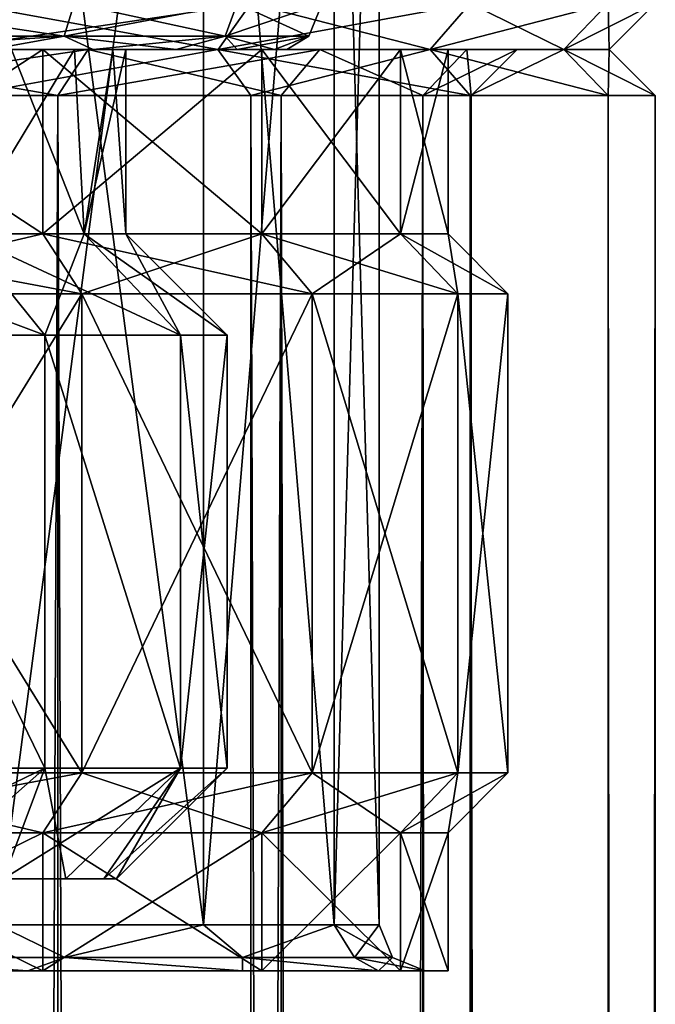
# Model space of a CAD drawing. Header units: millimetres. Extents: x -682 to 137, y -14 to 967.
# Tile 265 of 656: x 8 to 15, y 845 to 855. Entities that reach past the tile are written whole.
import ezdxf

# ---------------------------------------------------------------- set-up
doc = ezdxf.new("R2010")
doc.units = ezdxf.units.MM
doc.header["$LTSCALE"] = 65.185185
for name, color, linetype in [('3682', 7, 'CONTINUOUS'), ('3683', 7, 'CONTINUOUS'), ('3685', 7, 'CONTINUOUS'), ('3688', 7, 'CONTINUOUS'), ('3689', 7, 'CONTINUOUS'), ('3690', 7, 'CONTINUOUS'), ('3691', 7, 'CONTINUOUS'), ('3692', 7, 'CONTINUOUS'), ('3693', 7, 'CONTINUOUS'), ('3694', 7, 'CONTINUOUS'), ('3695', 7, 'CONTINUOUS'), ('3696', 7, 'CONTINUOUS'), ('3697', 7, 'CONTINUOUS'), ('3698', 7, 'CONTINUOUS'), ('3699', 7, 'CONTINUOUS'), ('3700', 7, 'CONTINUOUS'), ('3703', 7, 'CONTINUOUS'), ('3704', 7, 'CONTINUOUS'), ('3705', 7, 'CONTINUOUS'), ('3707', 7, 'CONTINUOUS'), ('3708', 7, 'CONTINUOUS'), ('3717', 7, 'CONTINUOUS'), ('3718', 7, 'CONTINUOUS'), ('3720', 7, 'CONTINUOUS'), ('3732', 7, 'CONTINUOUS'), ('4091', 7, 'CONTINUOUS'), ('4092', 7, 'CONTINUOUS'), ('4093', 7, 'CONTINUOUS'), ('4094', 7, 'CONTINUOUS'), ('4095', 7, 'CONTINUOUS'), ('4096', 7, 'CONTINUOUS'), ('4097', 7, 'CONTINUOUS'), ('4098', 7, 'CONTINUOUS'), ('4099', 7, 'CONTINUOUS')]:
    doc.layers.add(name, color=color, linetype=linetype)

msp = doc.modelspace()

# ---------------------------------------------------------------- linework, layer by layer
at = {"layer": '3682', "color": 7, "linetype": 'CONTINUOUS', "true_color": 0x96918c}
for points in [[(8.349, 855, -9.636), (5.297, 855, -11.598), (10.253, 855, -10.253), (8.349, 855, -9.636)], [(10.253, 855, -10.253), (5.297, 855, -11.598), (7.25, 855, -12.557), (10.253, 855, -10.253)], [(5.297, 855, 11.598), (8.349, 855, 9.636), (10.253, 855, 10.253), (5.297, 855, 11.598)], [(7.25, 855, 12.557), (5.297, 855, 11.598), (10.253, 855, 10.253), (7.25, 855, 12.557)], [(10.726, 855, -6.893), (8.349, 855, -9.636), (12.557, 855, -7.25), (10.726, 855, -6.893)], [(12.557, 855, -7.25), (8.349, 855, -9.636), (10.253, 855, -10.253), (12.557, 855, -7.25)], [(8.349, 855, 9.636), (10.726, 855, 6.893), (12.557, 855, 7.25), (8.349, 855, 9.636)], [(10.253, 855, 10.253), (8.349, 855, 9.636), (12.557, 855, 7.25), (10.253, 855, 10.253)], [(12.234, 855, -3.592), (10.726, 855, -6.893), (14.006, 855, -3.753), (12.234, 855, -3.592)], [(14.006, 855, -3.753), (10.726, 855, -6.893), (12.557, 855, -7.25), (14.006, 855, -3.753)], [(10.726, 855, 6.893), (12.234, 855, 3.592), (14.006, 855, 3.753), (10.726, 855, 6.893)], [(12.557, 855, 7.25), (10.726, 855, 6.893), (14.006, 855, 3.753), (12.557, 855, 7.25)], [(12.75, 855), (12.234, 855, -3.592), (14.5, 855), (12.75, 855)], [(14.5, 855), (12.234, 855, -3.592), (14.006, 855, -3.753), (14.5, 855)], [(12.234, 855, 3.592), (12.75, 855), (14.006, 855, 3.753), (12.234, 855, 3.592)], [(14.006, 855, 3.753), (12.75, 855), (14.5, 855), (14.006, 855, 3.753)]]:
    msp.add_3dface(points, dxfattribs=at)
at = {"layer": '3683', "color": 7, "linetype": 'CONTINUOUS', "true_color": 0x96918c}
for points in [[(5.567, 847.15, 12.189), (8.775, 847.15, 10.127), (5.567, 852.35, 12.189), (5.567, 847.15, 12.189)], [(8.775, 847.15, 10.127), (8.775, 852.35, 10.127), (5.567, 852.35, 12.189), (8.775, 847.15, 10.127)], [(8.775, 847.15, 10.127), (11.273, 847.15, 7.245), (8.775, 852.35, 10.127), (8.775, 847.15, 10.127)], [(11.273, 847.15, 7.245), (11.273, 852.35, 7.245), (8.775, 852.35, 10.127), (11.273, 847.15, 7.245)], [(11.273, 847.15, 7.245), (12.857, 847.15, 3.775), (11.273, 852.35, 7.245), (11.273, 847.15, 7.245)], [(12.857, 847.15, 3.775), (12.857, 852.35, 3.775), (11.273, 852.35, 7.245), (12.857, 847.15, 3.775)], [(12.857, 847.15, 3.775), (13.4, 847.15), (12.857, 852.35, 3.775), (12.857, 847.15, 3.775)], [(13.4, 847.15), (13.4, 852.35), (12.857, 852.35, 3.775), (13.4, 847.15)]]:
    msp.add_3dface(points, dxfattribs=at)
at = {"layer": '3685', "color": 7, "linetype": 'CONTINUOUS', "true_color": 0x96918c}
for points in [[(8.775, 847.15, -10.127), (5.567, 847.15, -12.189), (8.775, 852.35, -10.127), (8.775, 847.15, -10.127)], [(5.567, 847.15, -12.189), (5.567, 852.35, -12.189), (8.775, 852.35, -10.127), (5.567, 847.15, -12.189)], [(11.273, 847.15, -7.245), (8.775, 847.15, -10.127), (11.273, 852.35, -7.245), (11.273, 847.15, -7.245)], [(8.775, 847.15, -10.127), (8.775, 852.35, -10.127), (11.273, 852.35, -7.245), (8.775, 847.15, -10.127)], [(12.857, 847.15, -3.775), (11.273, 847.15, -7.245), (12.857, 852.35, -3.775), (12.857, 847.15, -3.775)], [(11.273, 847.15, -7.245), (11.273, 852.35, -7.245), (12.857, 852.35, -3.775), (11.273, 847.15, -7.245)], [(13.4, 852.35), (13.4, 847.15), (12.857, 847.15, -3.775), (13.4, 852.35)], [(13.4, 852.35), (12.857, 847.15, -3.775), (12.857, 852.35, -3.775), (13.4, 852.35)]]:
    msp.add_3dface(points, dxfattribs=at)
at = {"layer": '3688', "color": 7, "linetype": 'CONTINUOUS', "true_color": 0x96918c}
for points in [[(7.5, 855.5, 12.99), (7.25, 855, 12.557), (10.253, 855, 10.253), (7.5, 855.5, 12.99)], [(10.607, 855.5, 10.607), (7.5, 855.5, 12.99), (10.253, 855, 10.253), (10.607, 855.5, 10.607)], [(10.607, 855.5, 10.607), (10.253, 855, 10.253), (12.557, 855, 7.25), (10.607, 855.5, 10.607)], [(12.99, 855.5, 7.5), (10.607, 855.5, 10.607), (12.557, 855, 7.25), (12.99, 855.5, 7.5)], [(12.99, 855.5, 7.5), (12.557, 855, 7.25), (14.006, 855, 3.753), (12.99, 855.5, 7.5)], [(14.489, 855.5, 3.882), (12.99, 855.5, 7.5), (14.006, 855, 3.753), (14.489, 855.5, 3.882)], [(14.489, 855.5, 3.882), (14.006, 855, 3.753), (14.5, 855), (14.489, 855.5, 3.882)], [(15, 855.5), (14.489, 855.5, 3.882), (14.5, 855), (15, 855.5)]]:
    msp.add_3dface(points, dxfattribs=at)
at = {"layer": '3689', "color": 7, "linetype": 'CONTINUOUS', "true_color": 0x96918c}
for points in [[(10.253, 855, -10.253), (7.25, 855, -12.557), (10.607, 855.5, -10.607), (10.253, 855, -10.253)], [(7.25, 855, -12.557), (7.5, 855.5, -12.99), (10.607, 855.5, -10.607), (7.25, 855, -12.557)], [(12.557, 855, -7.25), (10.253, 855, -10.253), (12.99, 855.5, -7.5), (12.557, 855, -7.25)], [(10.253, 855, -10.253), (10.607, 855.5, -10.607), (12.99, 855.5, -7.5), (10.253, 855, -10.253)], [(14.006, 855, -3.753), (12.557, 855, -7.25), (14.489, 855.5, -3.882), (14.006, 855, -3.753)], [(12.557, 855, -7.25), (12.99, 855.5, -7.5), (14.489, 855.5, -3.882), (12.557, 855, -7.25)], [(15, 855.5), (14.5, 855), (14.006, 855, -3.753), (15, 855.5)], [(15, 855.5), (14.006, 855, -3.753), (14.489, 855.5, -3.882), (15, 855.5)]]:
    msp.add_3dface(points, dxfattribs=at)
at = {"layer": '3690', "color": 7, "linetype": 'CONTINUOUS', "true_color": 0x96918c}
for points in [[(8.349, 855, 9.636), (5.297, 855, 11.598), (8.349, 853, 9.636), (8.349, 855, 9.636)], [(8.349, 853, 9.636), (5.297, 855, 11.598), (5.297, 853, 11.598), (8.349, 853, 9.636)], [(10.726, 855, 6.893), (8.349, 855, 9.636), (10.726, 853, 6.893), (10.726, 855, 6.893)], [(10.726, 853, 6.893), (8.349, 855, 9.636), (8.349, 853, 9.636), (10.726, 853, 6.893)], [(12.234, 855, 3.592), (10.726, 855, 6.893), (12.234, 853, 3.592), (12.234, 855, 3.592)], [(12.234, 853, 3.592), (10.726, 855, 6.893), (10.726, 853, 6.893), (12.234, 853, 3.592)], [(12.75, 855), (12.234, 855, 3.592), (12.75, 853), (12.75, 855)], [(12.75, 853), (12.234, 855, 3.592), (12.234, 853, 3.592), (12.75, 853)]]:
    msp.add_3dface(points, dxfattribs=at)
at = {"layer": '3691', "color": 7, "linetype": 'CONTINUOUS', "true_color": 0x96918c}
for points in [[(8.349, 853, 9.636), (5.297, 853, 11.598), (8.775, 852.35, 10.127), (8.349, 853, 9.636)], [(8.775, 852.35, 10.127), (5.297, 853, 11.598), (5.567, 852.35, 12.189), (8.775, 852.35, 10.127)], [(10.726, 853, 6.893), (8.349, 853, 9.636), (11.273, 852.35, 7.245), (10.726, 853, 6.893)], [(11.273, 852.35, 7.245), (8.349, 853, 9.636), (8.775, 852.35, 10.127), (11.273, 852.35, 7.245)], [(12.234, 853, 3.592), (10.726, 853, 6.893), (12.857, 852.35, 3.775), (12.234, 853, 3.592)], [(12.857, 852.35, 3.775), (10.726, 853, 6.893), (11.273, 852.35, 7.245), (12.857, 852.35, 3.775)], [(12.75, 853), (12.234, 853, 3.592), (13.4, 852.35), (12.75, 853)], [(13.4, 852.35), (12.234, 853, 3.592), (12.857, 852.35, 3.775), (13.4, 852.35)]]:
    msp.add_3dface(points, dxfattribs=at)
at = {"layer": '3692', "color": 7, "linetype": 'CONTINUOUS', "true_color": 0x96918c}
for points in [[(5.297, 855, -11.598), (8.349, 855, -9.636), (5.297, 853, -11.598), (5.297, 855, -11.598)], [(5.297, 853, -11.598), (8.349, 855, -9.636), (8.349, 853, -9.636), (5.297, 853, -11.598)], [(8.349, 855, -9.636), (10.726, 855, -6.893), (8.349, 853, -9.636), (8.349, 855, -9.636)], [(8.349, 853, -9.636), (10.726, 855, -6.893), (10.726, 853, -6.893), (8.349, 853, -9.636)], [(10.726, 855, -6.893), (12.234, 855, -3.592), (10.726, 853, -6.893), (10.726, 855, -6.893)], [(10.726, 853, -6.893), (12.234, 855, -3.592), (12.234, 853, -3.592), (10.726, 853, -6.893)], [(12.234, 855, -3.592), (12.75, 855), (12.234, 853, -3.592), (12.234, 855, -3.592)], [(12.75, 855), (12.75, 853), (12.234, 853, -3.592), (12.75, 855)]]:
    msp.add_3dface(points, dxfattribs=at)
at = {"layer": '3693', "color": 7, "linetype": 'CONTINUOUS', "true_color": 0x96918c}
for points in [[(5.297, 853, -11.598), (8.349, 853, -9.636), (5.567, 852.35, -12.189), (5.297, 853, -11.598)], [(5.567, 852.35, -12.189), (8.349, 853, -9.636), (8.775, 852.35, -10.127), (5.567, 852.35, -12.189)], [(8.349, 853, -9.636), (10.726, 853, -6.893), (8.775, 852.35, -10.127), (8.349, 853, -9.636)], [(8.775, 852.35, -10.127), (10.726, 853, -6.893), (11.273, 852.35, -7.245), (8.775, 852.35, -10.127)], [(10.726, 853, -6.893), (12.234, 853, -3.592), (11.273, 852.35, -7.245), (10.726, 853, -6.893)], [(11.273, 852.35, -7.245), (12.234, 853, -3.592), (12.857, 852.35, -3.775), (11.273, 852.35, -7.245)], [(12.234, 853, -3.592), (12.75, 853), (12.857, 852.35, -3.775), (12.234, 853, -3.592)], [(12.75, 853), (13.4, 852.35), (12.857, 852.35, -3.775), (12.75, 853)]]:
    msp.add_3dface(points, dxfattribs=at)
at = {"layer": '3694', "color": 7, "linetype": 'CONTINUOUS', "true_color": 0x96918c}
for points in [[(8.349, 846.5, 9.636), (5.567, 847.15, 12.189), (5.297, 846.5, 11.598), (8.349, 846.5, 9.636)], [(8.775, 847.15, 10.127), (5.567, 847.15, 12.189), (8.349, 846.5, 9.636), (8.775, 847.15, 10.127)], [(10.726, 846.5, 6.893), (8.775, 847.15, 10.127), (8.349, 846.5, 9.636), (10.726, 846.5, 6.893)], [(11.273, 847.15, 7.245), (8.775, 847.15, 10.127), (10.726, 846.5, 6.893), (11.273, 847.15, 7.245)], [(12.234, 846.5, 3.592), (11.273, 847.15, 7.245), (10.726, 846.5, 6.893), (12.234, 846.5, 3.592)], [(12.857, 847.15, 3.775), (11.273, 847.15, 7.245), (12.234, 846.5, 3.592), (12.857, 847.15, 3.775)], [(12.75, 846.5), (12.857, 847.15, 3.775), (12.234, 846.5, 3.592), (12.75, 846.5)], [(13.4, 847.15), (12.857, 847.15, 3.775), (12.75, 846.5), (13.4, 847.15)]]:
    msp.add_3dface(points, dxfattribs=at)
at = {"layer": '3695', "color": 7, "linetype": 'CONTINUOUS', "true_color": 0x96918c}
for points in [[(8.349, 846.5, 9.636), (5.297, 846.5, 11.598), (8.349, 845, 9.636), (8.349, 846.5, 9.636)], [(8.349, 845, 9.636), (5.297, 846.5, 11.598), (5.297, 845, 11.598), (8.349, 845, 9.636)], [(10.726, 846.5, 6.893), (8.349, 846.5, 9.636), (10.726, 845, 6.893), (10.726, 846.5, 6.893)], [(10.726, 845, 6.893), (8.349, 846.5, 9.636), (8.349, 845, 9.636), (10.726, 845, 6.893)], [(12.234, 846.5, 3.592), (10.726, 846.5, 6.893), (12.234, 845, 3.592), (12.234, 846.5, 3.592)], [(12.234, 845, 3.592), (10.726, 846.5, 6.893), (10.726, 845, 6.893), (12.234, 845, 3.592)], [(12.75, 846.5), (12.234, 846.5, 3.592), (12.75, 845), (12.75, 846.5)], [(12.75, 845), (12.234, 846.5, 3.592), (12.234, 845, 3.592), (12.75, 845)]]:
    msp.add_3dface(points, dxfattribs=at)
at = {"layer": '3696', "color": 7, "linetype": 'CONTINUOUS', "true_color": 0x96918c}
for points in [[(8.349, 845, 9.636), (5.297, 845, 11.598), (5.193, 845, 11.37), (8.349, 845, 9.636)], [(8.186, 845, 9.446), (8.349, 845, 9.636), (5.193, 845, 11.37), (8.186, 845, 9.446)], [(5.297, 845, -11.598), (8.349, 845, -9.636), (5.193, 845, -11.37), (5.297, 845, -11.598)], [(5.193, 845, -11.37), (8.349, 845, -9.636), (8.186, 845, -9.446), (5.193, 845, -11.37)], [(10.726, 845, 6.893), (8.349, 845, 9.636), (8.186, 845, 9.446), (10.726, 845, 6.893)], [(10.516, 845, 6.757), (10.726, 845, 6.893), (8.186, 845, 9.446), (10.516, 845, 6.757)], [(8.349, 845, -9.636), (10.726, 845, -6.893), (8.186, 845, -9.446), (8.349, 845, -9.636)], [(8.186, 845, -9.446), (10.726, 845, -6.893), (10.516, 845, -6.757), (8.186, 845, -9.446)], [(12.234, 845, 3.592), (10.726, 845, 6.893), (10.516, 845, 6.757), (12.234, 845, 3.592)], [(11.994, 845, 3.52), (12.234, 845, 3.592), (10.516, 845, 6.757), (11.994, 845, 3.52)], [(10.726, 845, -6.893), (12.234, 845, -3.592), (10.516, 845, -6.757), (10.726, 845, -6.893)], [(10.516, 845, -6.757), (12.234, 845, -3.592), (11.994, 845, -3.52), (10.516, 845, -6.757)], [(12.234, 845, -3.592), (12.75, 845), (11.994, 845, -3.52), (12.234, 845, -3.592)], [(11.994, 845, -3.52), (12.75, 845), (12.5, 845), (11.994, 845, -3.52)], [(12.5, 845), (12.234, 845, 3.592), (11.994, 845, 3.52), (12.5, 845)], [(12.75, 845), (12.234, 845, 3.592), (12.5, 845), (12.75, 845)]]:
    msp.add_3dface(points, dxfattribs=at)
at = {"layer": '3697', "color": 7, "linetype": 'CONTINUOUS', "true_color": 0x96918c}
for points in [[(8.349, 846.5, -9.636), (5.297, 846.5, -11.598), (8.775, 847.15, -10.127), (8.349, 846.5, -9.636)], [(8.775, 847.15, -10.127), (5.297, 846.5, -11.598), (5.567, 847.15, -12.189), (8.775, 847.15, -10.127)], [(10.726, 846.5, -6.893), (8.349, 846.5, -9.636), (11.273, 847.15, -7.245), (10.726, 846.5, -6.893)], [(11.273, 847.15, -7.245), (8.349, 846.5, -9.636), (8.775, 847.15, -10.127), (11.273, 847.15, -7.245)], [(12.234, 846.5, -3.592), (10.726, 846.5, -6.893), (12.857, 847.15, -3.775), (12.234, 846.5, -3.592)], [(12.857, 847.15, -3.775), (10.726, 846.5, -6.893), (11.273, 847.15, -7.245), (12.857, 847.15, -3.775)], [(13.4, 847.15), (12.75, 846.5), (12.234, 846.5, -3.592), (13.4, 847.15)], [(13.4, 847.15), (12.234, 846.5, -3.592), (12.857, 847.15, -3.775), (13.4, 847.15)]]:
    msp.add_3dface(points, dxfattribs=at)
at = {"layer": '3698', "color": 7, "linetype": 'CONTINUOUS', "true_color": 0x96918c}
for points in [[(8.349, 845, -9.636), (5.297, 845, -11.598), (8.349, 846.5, -9.636), (8.349, 845, -9.636)], [(5.297, 845, -11.598), (5.297, 846.5, -11.598), (8.349, 846.5, -9.636), (5.297, 845, -11.598)], [(10.726, 845, -6.893), (8.349, 845, -9.636), (10.726, 846.5, -6.893), (10.726, 845, -6.893)], [(8.349, 845, -9.636), (8.349, 846.5, -9.636), (10.726, 846.5, -6.893), (8.349, 845, -9.636)], [(12.234, 845, -3.592), (10.726, 845, -6.893), (12.234, 846.5, -3.592), (12.234, 845, -3.592)], [(10.726, 845, -6.893), (10.726, 846.5, -6.893), (12.234, 846.5, -3.592), (10.726, 845, -6.893)], [(12.75, 846.5), (12.75, 845), (12.234, 845, -3.592), (12.75, 846.5)], [(12.75, 846.5), (12.234, 845, -3.592), (12.234, 846.5, -3.592), (12.75, 846.5)]]:
    msp.add_3dface(points, dxfattribs=at)
at = {"layer": '3699', "color": 7, "linetype": 'CONTINUOUS', "true_color": 0x96918c}
for points in [[(7.858, 862.5, 9.069), (10.095, 862.5, 6.488), (7.858, 845.5, 9.069), (7.858, 862.5, 9.069)], [(7.858, 845.5, 9.069), (10.095, 862.5, 6.488), (10.095, 845.5, 6.488), (7.858, 845.5, 9.069)], [(10.095, 862.5, 6.488), (11.514, 862.5, 3.381), (10.095, 845.5, 6.488), (10.095, 862.5, 6.488)], [(10.095, 845.5, 6.488), (11.514, 862.5, 3.381), (11.514, 845.5, 3.381), (10.095, 845.5, 6.488)], [(12, 862.5), (12, 845.5), (11.514, 845.5, 3.381), (12, 862.5)], [(11.514, 862.5, 3.381), (12, 862.5), (11.514, 845.5, 3.381), (11.514, 862.5, 3.381)]]:
    msp.add_3dface(points, dxfattribs=at)
at = {"layer": '3700', "color": 7, "linetype": 'CONTINUOUS', "true_color": 0x96918c}
for points in [[(10.095, 862.5, -6.488), (7.858, 862.5, -9.069), (10.095, 845.5, -6.488), (10.095, 862.5, -6.488)], [(10.095, 845.5, -6.488), (7.858, 862.5, -9.069), (7.858, 845.5, -9.069), (10.095, 845.5, -6.488)], [(11.514, 862.5, -3.381), (10.095, 862.5, -6.488), (11.514, 845.5, -3.381), (11.514, 862.5, -3.381)], [(11.514, 845.5, -3.381), (10.095, 862.5, -6.488), (10.095, 845.5, -6.488), (11.514, 845.5, -3.381)], [(12, 845.5), (12, 862.5), (11.514, 862.5, -3.381), (12, 845.5)], [(12, 845.5), (11.514, 862.5, -3.381), (11.514, 845.5, -3.381), (12, 845.5)]]:
    msp.add_3dface(points, dxfattribs=at)
at = {"layer": '3703', "color": 7, "linetype": 'CONTINUOUS', "true_color": 0x96918c}
for points in [[(6.073, 845.146, 10.519), (7.858, 845.5, 9.069), (8.589, 845.146, 8.589), (6.073, 845.146, 10.519)], [(7.858, 845.5, 9.069), (10.095, 845.5, 6.488), (8.589, 845.146, 8.589), (7.858, 845.5, 9.069)], [(8.589, 845.146, 8.589), (10.095, 845.5, 6.488), (10.519, 845.146, 6.073), (8.589, 845.146, 8.589)], [(10.095, 845.5, 6.488), (11.514, 845.5, 3.381), (10.519, 845.146, 6.073), (10.095, 845.5, 6.488)], [(10.519, 845.146, 6.073), (11.514, 845.5, 3.381), (11.733, 845.146, 3.144), (10.519, 845.146, 6.073)], [(11.514, 845.5, 3.381), (12, 845.5), (11.733, 845.146, 3.144), (11.514, 845.5, 3.381)], [(12, 845.5), (12.146, 845.146), (11.733, 845.146, 3.144), (12, 845.5)], [(8.186, 845, 9.446), (5.193, 845, 11.37), (6.073, 845.146, 10.519), (8.186, 845, 9.446)], [(8.186, 845, 9.446), (6.073, 845.146, 10.519), (8.589, 845.146, 8.589), (8.186, 845, 9.446)], [(10.516, 845, 6.757), (8.186, 845, 9.446), (8.589, 845.146, 8.589), (10.516, 845, 6.757)], [(10.516, 845, 6.757), (8.589, 845.146, 8.589), (10.519, 845.146, 6.073), (10.516, 845, 6.757)], [(11.994, 845, 3.52), (10.516, 845, 6.757), (10.519, 845.146, 6.073), (11.994, 845, 3.52)], [(11.994, 845, 3.52), (10.519, 845.146, 6.073), (11.733, 845.146, 3.144), (11.994, 845, 3.52)], [(12.146, 845.146), (11.994, 845, 3.52), (11.733, 845.146, 3.144), (12.146, 845.146)], [(12.5, 845), (11.994, 845, 3.52), (12.146, 845.146), (12.5, 845)]]:
    msp.add_3dface(points, dxfattribs=at)
at = {"layer": '3704', "color": 7, "linetype": 'CONTINUOUS', "true_color": 0x96918c}
for points in [[(8.589, 845.146, -8.589), (7.858, 845.5, -9.069), (6.073, 845.146, -10.519), (8.589, 845.146, -8.589)], [(10.095, 845.5, -6.488), (7.858, 845.5, -9.069), (8.589, 845.146, -8.589), (10.095, 845.5, -6.488)], [(10.519, 845.146, -6.073), (10.095, 845.5, -6.488), (8.589, 845.146, -8.589), (10.519, 845.146, -6.073)], [(11.514, 845.5, -3.381), (10.095, 845.5, -6.488), (10.519, 845.146, -6.073), (11.514, 845.5, -3.381)], [(11.733, 845.146, -3.144), (11.514, 845.5, -3.381), (10.519, 845.146, -6.073), (11.733, 845.146, -3.144)], [(12, 845.5), (11.514, 845.5, -3.381), (12.146, 845.146), (12, 845.5)], [(12.146, 845.146), (11.514, 845.5, -3.381), (11.733, 845.146, -3.144), (12.146, 845.146)], [(5.193, 845, -11.37), (8.186, 845, -9.446), (6.073, 845.146, -10.519), (5.193, 845, -11.37)], [(8.186, 845, -9.446), (8.589, 845.146, -8.589), (6.073, 845.146, -10.519), (8.186, 845, -9.446)], [(8.186, 845, -9.446), (10.516, 845, -6.757), (8.589, 845.146, -8.589), (8.186, 845, -9.446)], [(10.516, 845, -6.757), (10.519, 845.146, -6.073), (8.589, 845.146, -8.589), (10.516, 845, -6.757)], [(10.516, 845, -6.757), (11.994, 845, -3.52), (10.519, 845.146, -6.073), (10.516, 845, -6.757)], [(11.994, 845, -3.52), (11.733, 845.146, -3.144), (10.519, 845.146, -6.073), (11.994, 845, -3.52)], [(11.994, 845, -3.52), (12.5, 845), (11.733, 845.146, -3.144), (11.994, 845, -3.52)], [(12.5, 845), (12.146, 845.146), (11.733, 845.146, -3.144), (12.5, 845)]]:
    msp.add_3dface(points, dxfattribs=at)
at = {"layer": '3705', "color": 7, "linetype": 'CONTINUOUS', "true_color": 0x96918c}
for points in [[(8.598, 846, 3.131), (7.923, 846, 4.576), (8.598, 846, -3.131), (8.598, 846, 3.131)], [(8.598, 846, -3.131), (7.923, 846, 4.576), (7.923, 846, -4.576), (8.598, 846, -3.131)], [(9.011, 846, 1.59), (8.598, 846, 3.131), (9.011, 846, -1.59), (9.011, 846, 1.59)], [(9.011, 846, -1.59), (8.598, 846, 3.131), (8.598, 846, -3.131), (9.011, 846, -1.59)], [(9.15, 846, 0), (9.011, 846, 1.59), (9.011, 846, -1.59), (9.15, 846, 0)]]:
    msp.add_3dface(points, dxfattribs=at)
at = {"layer": '3707', "color": 7, "linetype": 'CONTINUOUS', "true_color": 0x96918c}
for points in [[(8.373, 847.2, 6.084), (6.084, 851.9, 8.373), (6.083, 847.2, 8.374), (8.373, 847.2, 6.084)], [(6.083, 847.2, -8.374), (6.084, 851.9, -8.373), (8.373, 847.2, -6.084), (6.083, 847.2, -8.374)], [(8.373, 851.9, 6.084), (6.084, 851.9, 8.373), (8.373, 847.2, 6.084), (8.373, 851.9, 6.084)], [(6.084, 851.9, -8.373), (8.373, 851.9, -6.084), (8.373, 847.2, -6.084), (6.084, 851.9, -8.373)], [(9.843, 851.9, 3.198), (8.373, 851.9, 6.084), (9.843, 847.2, 3.198), (9.843, 851.9, 3.198)], [(9.843, 847.2, 3.198), (8.373, 851.9, 6.084), (8.373, 847.2, 6.084), (9.843, 847.2, 3.198)], [(8.373, 851.9, -6.084), (9.843, 851.9, -3.198), (9.843, 847.2, -3.198), (8.373, 851.9, -6.084)], [(8.373, 847.2, -6.084), (8.373, 851.9, -6.084), (9.843, 847.2, -3.198), (8.373, 847.2, -6.084)], [(10.35, 851.9), (9.843, 851.9, 3.198), (10.35, 847.2, 0), (10.35, 851.9)], [(10.35, 847.2, 0), (9.843, 851.9, 3.198), (9.843, 847.2, 3.198), (10.35, 847.2, 0)], [(9.843, 851.9, -3.198), (10.35, 851.9), (9.843, 847.2, -3.198), (9.843, 851.9, -3.198)], [(9.843, 847.2, -3.198), (10.35, 851.9), (10.35, 847.2, 0), (9.843, 847.2, -3.198)]]:
    msp.add_3dface(points, dxfattribs=at)
at = {"layer": '3708', "color": 7, "linetype": 'CONTINUOUS', "true_color": 0x96918c}
for points in [[(8.896, 855, -6.471), (8.011, 855, -4.625), (7.773, 855, -7.783), (8.896, 855, -6.471)], [(8.011, 855, 4.625), (8.692, 855, 3.162), (7.773, 855, 7.783), (8.011, 855, 4.625)], [(7.773, 855, 7.783), (8.692, 855, 3.162), (8.896, 855, 6.471), (7.773, 855, 7.783)], [(8.692, 855, -3.162), (8.011, 855, -4.625), (8.896, 855, -6.471), (8.692, 855, -3.162)], [(9.109, 855, -1.605), (8.692, 855, -3.162), (8.896, 855, -6.471), (9.109, 855, -1.605)], [(8.692, 855, 3.162), (9.109, 855, 1.605), (8.896, 855, 6.471), (8.692, 855, 3.162)], [(9.799, 855, -4.997), (9.109, 855, -1.605), (8.896, 855, -6.471), (9.799, 855, -4.997)], [(9.109, 855, 1.605), (9.25, 855), (8.896, 855, 6.471), (9.109, 855, 1.605)], [(8.896, 855, 6.471), (9.25, 855), (9.799, 855, -4.997), (8.896, 855, 6.471)], [(9.799, 855, 4.997), (8.896, 855, 6.471), (9.799, 855, -4.997), (9.799, 855, 4.997)], [(9.25, 855), (9.109, 855, -1.605), (9.799, 855, -4.997), (9.25, 855)], [(10.461, 855, 3.401), (9.799, 855, 4.997), (10.461, 855, -3.401), (10.461, 855, 3.401)], [(10.461, 855, -3.401), (9.799, 855, 4.997), (9.799, 855, -4.997), (10.461, 855, -3.401)], [(10.864, 855, 1.721), (10.461, 855, 3.401), (10.864, 855, -1.721), (10.864, 855, 1.721)], [(10.864, 855, -1.721), (10.461, 855, 3.401), (10.461, 855, -3.401), (10.864, 855, -1.721)], [(11, 855, 0), (10.864, 855, 1.721), (10.864, 855, -1.721), (11, 855, 0)]]:
    msp.add_3dface(points, dxfattribs=at)
at = {"layer": '3717', "color": 7, "linetype": 'CONTINUOUS', "true_color": 0x96918c}
for points in [[(6.084, 851.9, 8.373), (8.373, 851.9, 6.084), (5.437, 853, 7.483), (6.084, 851.9, 8.373)], [(5.437, 853, 7.483), (8.373, 851.9, 6.084), (7.483, 853, 5.437), (5.437, 853, 7.483)], [(8.373, 851.9, -6.084), (6.084, 851.9, -8.373), (7.483, 853, -5.437), (8.373, 851.9, -6.084)], [(8.373, 851.9, 6.084), (9.843, 851.9, 3.198), (7.483, 853, 5.437), (8.373, 851.9, 6.084)], [(7.483, 853, 5.437), (9.843, 851.9, 3.198), (8.797, 853, 2.858), (7.483, 853, 5.437)], [(8.797, 853, -2.858), (8.373, 851.9, -6.084), (7.483, 853, -5.437), (8.797, 853, -2.858)], [(9.843, 851.9, -3.198), (8.373, 851.9, -6.084), (8.797, 853, -2.858), (9.843, 851.9, -3.198)], [(9.843, 851.9, 3.198), (10.35, 851.9), (8.797, 853, 2.858), (9.843, 851.9, 3.198)], [(8.797, 853, 2.858), (10.35, 851.9), (9.25, 853), (8.797, 853, 2.858)], [(9.25, 853), (9.843, 851.9, -3.198), (8.797, 853, -2.858), (9.25, 853)], [(10.35, 851.9), (9.843, 851.9, -3.198), (9.25, 853), (10.35, 851.9)]]:
    msp.add_3dface(points, dxfattribs=at)
at = {"layer": '3718', "color": 7, "linetype": 'CONTINUOUS', "true_color": 0x96918c}
for points in [[(8.011, 855, -4.625), (8.692, 855, -3.162), (7.483, 853, -5.437), (8.011, 855, -4.625)], [(8.692, 855, -3.162), (8.797, 853, -2.858), (7.483, 853, -5.437), (8.692, 855, -3.162)], [(8.011, 855, 4.625), (7.483, 853, 5.437), (8.797, 853, 2.858), (8.011, 855, 4.625)], [(8.692, 855, 3.162), (8.011, 855, 4.625), (8.797, 853, 2.858), (8.692, 855, 3.162)], [(8.692, 855, -3.162), (9.109, 855, -1.605), (8.797, 853, -2.858), (8.692, 855, -3.162)], [(9.109, 855, 1.605), (8.692, 855, 3.162), (8.797, 853, 2.858), (9.109, 855, 1.605)], [(9.109, 855, -1.605), (9.25, 855), (8.797, 853, -2.858), (9.109, 855, -1.605)], [(9.25, 855), (9.25, 853), (8.797, 853, -2.858), (9.25, 855)], [(9.109, 855, 1.605), (8.797, 853, 2.858), (9.25, 853), (9.109, 855, 1.605)], [(9.25, 855), (9.109, 855, 1.605), (9.25, 853), (9.25, 855)]]:
    msp.add_3dface(points, dxfattribs=at)
at = {"layer": '3720', "color": 7, "linetype": 'CONTINUOUS', "true_color": 0x96918c}
for points in [[(7.009, 846, -5.882), (5.881, 846, -7.009), (8.373, 847.2, -6.084), (7.009, 846, -5.882)], [(5.881, 846, -7.009), (6.083, 847.2, -8.374), (8.373, 847.2, -6.084), (5.881, 846, -7.009)], [(7.009, 846, 5.882), (8.373, 847.2, 6.084), (6.083, 847.2, 8.374), (7.009, 846, 5.882)], [(7.009, 846, 5.882), (7.923, 846, 4.576), (8.373, 847.2, 6.084), (7.009, 846, 5.882)], [(7.923, 846, -4.576), (7.009, 846, -5.882), (8.373, 847.2, -6.084), (7.923, 846, -4.576)], [(7.923, 846, 4.576), (8.598, 846, 3.131), (8.373, 847.2, 6.084), (7.923, 846, 4.576)], [(8.598, 846, -3.131), (7.923, 846, -4.576), (9.843, 847.2, -3.198), (8.598, 846, -3.131)], [(7.923, 846, -4.576), (8.373, 847.2, -6.084), (9.843, 847.2, -3.198), (7.923, 846, -4.576)], [(8.598, 846, 3.131), (9.843, 847.2, 3.198), (8.373, 847.2, 6.084), (8.598, 846, 3.131)], [(8.598, 846, 3.131), (9.011, 846, 1.59), (9.843, 847.2, 3.198), (8.598, 846, 3.131)], [(9.011, 846, -1.59), (8.598, 846, -3.131), (9.843, 847.2, -3.198), (9.011, 846, -1.59)], [(9.011, 846, 1.59), (9.15, 846, 0), (9.843, 847.2, 3.198), (9.011, 846, 1.59)], [(9.15, 846, 0), (9.011, 846, -1.59), (10.35, 847.2, 0), (9.15, 846, 0)], [(9.011, 846, -1.59), (9.843, 847.2, -3.198), (10.35, 847.2, 0), (9.011, 846, -1.59)], [(9.15, 846, 0), (10.35, 847.2, 0), (9.843, 847.2, 3.198), (9.15, 846, 0)]]:
    msp.add_3dface(points, dxfattribs=at)
at = {"layer": '3732', "color": 7, "linetype": 'CONTINUOUS', "true_color": 0x96918c}
for points in [[(6.217, 855.5, -9.674), (8.691, 855.5, -7.531), (6.138, 855.146, -9.551), (6.217, 855.5, -9.674)], [(6.138, 855.146, -9.551), (8.691, 855.5, -7.531), (8.58, 855.146, -7.435), (6.138, 855.146, -9.551)], [(8.58, 855.146, 7.435), (6.217, 855.5, 9.674), (6.138, 855.146, 9.551), (8.58, 855.146, 7.435)], [(8.691, 855.5, 7.531), (6.217, 855.5, 9.674), (8.58, 855.146, 7.435), (8.691, 855.5, 7.531)], [(8.691, 855.5, -7.531), (10.461, 855.5, -4.777), (8.58, 855.146, -7.435), (8.691, 855.5, -7.531)], [(8.58, 855.146, -7.435), (10.461, 855.5, -4.777), (10.328, 855.146, -4.716), (8.58, 855.146, -7.435)], [(10.328, 855.146, 4.716), (8.691, 855.5, 7.531), (8.58, 855.146, 7.435), (10.328, 855.146, 4.716)], [(10.461, 855.5, 4.777), (8.691, 855.5, 7.531), (10.328, 855.146, 4.716), (10.461, 855.5, 4.777)], [(10.461, 855.5, -4.777), (11.383, 855.5, -1.637), (10.328, 855.146, -4.716), (10.461, 855.5, -4.777)], [(10.328, 855.146, -4.716), (11.383, 855.5, -1.637), (11.238, 855.146, -1.616), (10.328, 855.146, -4.716)], [(11.238, 855.146, 1.616), (10.461, 855.5, 4.777), (10.328, 855.146, 4.716), (11.238, 855.146, 1.616)], [(11.383, 855.5, 1.637), (10.461, 855.5, 4.777), (11.238, 855.146, 1.616), (11.383, 855.5, 1.637)], [(11.383, 855.5, -1.637), (11.383, 855.5, 1.637), (11.238, 855.146, -1.616), (11.383, 855.5, -1.637)], [(11.238, 855.146, -1.616), (11.383, 855.5, 1.637), (11.238, 855.146, 1.616), (11.238, 855.146, -1.616)], [(7.773, 855, 7.783), (8.58, 855.146, 7.435), (6.138, 855.146, 9.551), (7.773, 855, 7.783)], [(6.458, 855, -8.904), (6.138, 855.146, -9.551), (8.58, 855.146, -7.435), (6.458, 855, -8.904)], [(7.773, 855, -7.783), (6.458, 855, -8.904), (8.58, 855.146, -7.435), (7.773, 855, -7.783)], [(7.773, 855, 7.783), (8.896, 855, 6.471), (8.58, 855.146, 7.435), (7.773, 855, 7.783)], [(8.896, 855, -6.471), (7.773, 855, -7.783), (8.58, 855.146, -7.435), (8.896, 855, -6.471)], [(8.896, 855, 6.471), (9.799, 855, 4.997), (8.58, 855.146, 7.435), (8.896, 855, 6.471)], [(9.799, 855, 4.997), (10.328, 855.146, 4.716), (8.58, 855.146, 7.435), (9.799, 855, 4.997)], [(8.896, 855, -6.471), (8.58, 855.146, -7.435), (10.328, 855.146, -4.716), (8.896, 855, -6.471)], [(9.799, 855, -4.997), (8.896, 855, -6.471), (10.328, 855.146, -4.716), (9.799, 855, -4.997)], [(9.799, 855, 4.997), (10.461, 855, 3.401), (10.328, 855.146, 4.716), (9.799, 855, 4.997)], [(10.461, 855, -3.401), (9.799, 855, -4.997), (10.328, 855.146, -4.716), (10.461, 855, -3.401)], [(10.461, 855, 3.401), (10.864, 855, 1.721), (10.328, 855.146, 4.716), (10.461, 855, 3.401)], [(10.864, 855, 1.721), (11.238, 855.146, 1.616), (10.328, 855.146, 4.716), (10.864, 855, 1.721)], [(10.461, 855, -3.401), (10.328, 855.146, -4.716), (11.238, 855.146, -1.616), (10.461, 855, -3.401)], [(10.864, 855, -1.721), (10.461, 855, -3.401), (11.238, 855.146, -1.616), (10.864, 855, -1.721)], [(10.864, 855, 1.721), (11, 855, 0), (11.238, 855.146, 1.616), (10.864, 855, 1.721)], [(11, 855, 0), (10.864, 855, -1.721), (11.238, 855.146, -1.616), (11, 855, 0)], [(11, 855, 0), (11.238, 855.146, -1.616), (11.238, 855.146, 1.616), (11, 855, 0)]]:
    msp.add_3dface(points, dxfattribs=at)
at = {"layer": '4091', "color": 7, "linetype": 'CONTINUOUS', "true_color": 0x96918c}
for points in [[(5.609, 855, -12.28), (8.842, 855, -10.202), (10.25, 855, -10.255), (5.609, 855, -12.28)], [(7.247, 855, -12.557), (5.609, 855, -12.28), (10.25, 855, -10.255), (7.247, 855, -12.557)], [(8.842, 855, 10.202), (5.609, 855, 12.28), (10.25, 855, 10.255), (8.842, 855, 10.202)], [(10.25, 855, 10.255), (5.609, 855, 12.28), (7.246, 855, 12.557), (10.25, 855, 10.255)], [(8.842, 855, -10.202), (11.358, 855, -7.297), (10.25, 855, -10.255), (8.842, 855, -10.202)], [(11.358, 855, 7.297), (8.842, 855, 10.202), (12.555, 855, 7.253), (11.358, 855, 7.297)], [(12.555, 855, 7.253), (8.842, 855, 10.202), (10.25, 855, 10.255), (12.555, 855, 7.253)], [(10.25, 855, -10.255), (11.358, 855, -7.297), (12.555, 855, -7.252), (10.25, 855, -10.255)], [(11.358, 855, -7.297), (12.954, 855, -3.802), (12.555, 855, -7.252), (11.358, 855, -7.297)], [(12.954, 855, 3.802), (11.358, 855, 7.297), (12.555, 855, 7.253), (12.954, 855, 3.802)], [(12.555, 855, -7.252), (12.954, 855, -3.802), (14.005, 855, -3.756), (12.555, 855, -7.252)], [(14.005, 855, 3.756), (12.954, 855, 3.802), (12.555, 855, 7.253), (14.005, 855, 3.756)], [(12.954, 855, -3.802), (13.5, 855), (14.005, 855, -3.756), (12.954, 855, -3.802)], [(13.5, 855), (12.954, 855, 3.802), (14.5, 855), (13.5, 855)], [(14.5, 855), (12.954, 855, 3.802), (14.005, 855, 3.756), (14.5, 855)], [(14.005, 855, -3.756), (13.5, 855), (14.5, 855), (14.005, 855, -3.756)]]:
    msp.add_3dface(points, dxfattribs=at)
at = {"layer": '4092', "color": 7, "linetype": 'CONTINUOUS', "true_color": 0x96918c}
for points in [[(7.5, 159, 12.99), (10.607, 159, 10.607), (7.501, 854.5, 12.99), (7.5, 159, 12.99)], [(7.501, 854.5, 12.99), (10.607, 159, 10.607), (10.608, 854.5, 10.605), (7.501, 854.5, 12.99)], [(10.607, 159, 10.607), (12.99, 159, 7.5), (10.608, 854.5, 10.605), (10.607, 159, 10.607)], [(10.608, 854.5, 10.605), (12.99, 159, 7.5), (12.991, 854.5, 7.498), (10.608, 854.5, 10.605)], [(12.99, 159, 7.5), (14.489, 159, 3.882), (12.991, 854.5, 7.498), (12.99, 159, 7.5)], [(12.991, 854.5, 7.498), (14.489, 159, 3.882), (14.489, 854.5, 3.881), (12.991, 854.5, 7.498)], [(14.489, 159, 3.882), (15, 159), (14.489, 854.5, 3.881), (14.489, 159, 3.882)], [(14.489, 854.5, 3.881), (15, 159), (15, 854.5), (14.489, 854.5, 3.881)]]:
    msp.add_3dface(points, dxfattribs=at)
at = {"layer": '4093', "color": 7, "linetype": 'CONTINUOUS', "true_color": 0x96918c}
for points in [[(10.607, 159, -10.607), (7.5, 159, -12.99), (7.501, 854.5, -12.99), (10.607, 159, -10.607)], [(10.608, 854.5, -10.605), (10.607, 159, -10.607), (7.501, 854.5, -12.99), (10.608, 854.5, -10.605)], [(12.99, 159, -7.5), (10.607, 159, -10.607), (10.608, 854.5, -10.605), (12.99, 159, -7.5)], [(12.991, 854.5, -7.498), (12.99, 159, -7.5), (10.608, 854.5, -10.605), (12.991, 854.5, -7.498)], [(14.489, 159, -3.882), (12.99, 159, -7.5), (12.991, 854.5, -7.498), (14.489, 159, -3.882)], [(14.489, 854.5, -3.881), (14.489, 159, -3.882), (12.991, 854.5, -7.498), (14.489, 854.5, -3.881)], [(15, 159), (14.489, 159, -3.882), (15, 854.5), (15, 159)], [(15, 854.5), (14.489, 159, -3.882), (14.489, 854.5, -3.881), (15, 854.5)]]:
    msp.add_3dface(points, dxfattribs=at)
at = {"layer": '4094', "color": 7, "linetype": 'CONTINUOUS', "true_color": 0x96918c}
for points in [[(5.401, 854.5, -11.825), (5.421, 159, -11.816), (8.514, 854.5, -9.824), (5.401, 854.5, -11.825)], [(5.421, 159, -11.816), (8.533, 159, -9.808), (8.514, 854.5, -9.824), (5.421, 159, -11.816)], [(8.514, 854.5, -9.824), (8.533, 159, -9.808), (10.937, 854.5, -7.027), (8.514, 854.5, -9.824)], [(8.533, 159, -9.808), (10.952, 159, -7.003), (10.937, 854.5, -7.027), (8.533, 159, -9.808)], [(10.937, 854.5, -7.027), (10.952, 159, -7.003), (12.474, 854.5, -3.661), (10.937, 854.5, -7.027)], [(10.952, 159, -7.003), (12.483, 159, -3.63), (12.474, 854.5, -3.661), (10.952, 159, -7.003)], [(12.483, 159, -3.63), (13, 159), (12.474, 854.5, -3.661), (12.483, 159, -3.63)], [(12.474, 854.5, -3.661), (13, 159), (13, 854.5), (12.474, 854.5, -3.661)]]:
    msp.add_3dface(points, dxfattribs=at)
at = {"layer": '4095', "color": 7, "linetype": 'CONTINUOUS', "true_color": 0x96918c}
for points in [[(8.508, 159, 9.83), (5.39, 159, 11.83), (5.401, 854.5, 11.825), (8.508, 159, 9.83)], [(8.514, 854.5, 9.824), (8.508, 159, 9.83), (5.401, 854.5, 11.825), (8.514, 854.5, 9.824)], [(10.934, 159, 7.031), (8.508, 159, 9.83), (8.514, 854.5, 9.824), (10.934, 159, 7.031)], [(10.937, 854.5, 7.027), (10.934, 159, 7.031), (8.514, 854.5, 9.824), (10.937, 854.5, 7.027)], [(12.473, 159, 3.663), (10.934, 159, 7.031), (10.937, 854.5, 7.027), (12.473, 159, 3.663)], [(12.474, 854.5, 3.661), (12.473, 159, 3.663), (10.937, 854.5, 7.027), (12.474, 854.5, 3.661)], [(13, 159), (12.473, 159, 3.663), (13, 854.5), (13, 159)], [(13, 854.5), (12.473, 159, 3.663), (12.474, 854.5, 3.661), (13, 854.5)]]:
    msp.add_3dface(points, dxfattribs=at)
at = {"layer": '4096', "color": 7, "linetype": 'CONTINUOUS', "true_color": 0x96918c}
for points in [[(8.842, 855, -10.202), (5.609, 855, -12.28), (5.401, 854.5, -11.825), (8.842, 855, -10.202)], [(8.842, 855, -10.202), (5.401, 854.5, -11.825), (8.514, 854.5, -9.824), (8.842, 855, -10.202)], [(11.358, 855, -7.297), (8.842, 855, -10.202), (8.514, 854.5, -9.824), (11.358, 855, -7.297)], [(11.358, 855, -7.297), (8.514, 854.5, -9.824), (10.937, 854.5, -7.027), (11.358, 855, -7.297)], [(11.358, 855, -7.297), (10.937, 854.5, -7.027), (12.474, 854.5, -3.661), (11.358, 855, -7.297)], [(12.954, 855, -3.802), (11.358, 855, -7.297), (12.474, 854.5, -3.661), (12.954, 855, -3.802)], [(12.954, 855, -3.802), (12.474, 854.5, -3.661), (13, 854.5), (12.954, 855, -3.802)], [(13.5, 855), (12.954, 855, -3.802), (13, 854.5), (13.5, 855)]]:
    msp.add_3dface(points, dxfattribs=at)
at = {"layer": '4097', "color": 7, "linetype": 'CONTINUOUS', "true_color": 0x96918c}
for points in [[(5.609, 855, 12.28), (8.514, 854.5, 9.824), (5.401, 854.5, 11.825), (5.609, 855, 12.28)], [(5.609, 855, 12.28), (8.842, 855, 10.202), (8.514, 854.5, 9.824), (5.609, 855, 12.28)], [(8.842, 855, 10.202), (10.937, 854.5, 7.027), (8.514, 854.5, 9.824), (8.842, 855, 10.202)], [(8.842, 855, 10.202), (11.358, 855, 7.297), (10.937, 854.5, 7.027), (8.842, 855, 10.202)], [(11.358, 855, 7.297), (12.474, 854.5, 3.661), (10.937, 854.5, 7.027), (11.358, 855, 7.297)], [(11.358, 855, 7.297), (12.954, 855, 3.802), (12.474, 854.5, 3.661), (11.358, 855, 7.297)], [(12.954, 855, 3.802), (13.5, 855), (12.474, 854.5, 3.661), (12.954, 855, 3.802)], [(13.5, 855), (13, 854.5), (12.474, 854.5, 3.661), (13.5, 855)]]:
    msp.add_3dface(points, dxfattribs=at)
at = {"layer": '4098', "color": 7, "linetype": 'CONTINUOUS', "true_color": 0x96918c}
for points in [[(7.247, 855, -12.557), (10.25, 855, -10.255), (7.501, 854.5, -12.99), (7.247, 855, -12.557)], [(10.25, 855, -10.255), (10.608, 854.5, -10.605), (7.501, 854.5, -12.99), (10.25, 855, -10.255)], [(10.25, 855, -10.255), (12.555, 855, -7.252), (10.608, 854.5, -10.605), (10.25, 855, -10.255)], [(12.555, 855, -7.252), (12.991, 854.5, -7.498), (10.608, 854.5, -10.605), (12.555, 855, -7.252)], [(12.555, 855, -7.252), (14.005, 855, -3.756), (12.991, 854.5, -7.498), (12.555, 855, -7.252)], [(14.005, 855, -3.756), (14.489, 854.5, -3.881), (12.991, 854.5, -7.498), (14.005, 855, -3.756)], [(14.005, 855, -3.756), (14.5, 855), (14.489, 854.5, -3.881), (14.005, 855, -3.756)], [(14.5, 855), (15, 854.5), (14.489, 854.5, -3.881), (14.5, 855)]]:
    msp.add_3dface(points, dxfattribs=at)
at = {"layer": '4099', "color": 7, "linetype": 'CONTINUOUS', "true_color": 0x96918c}
for points in [[(10.25, 855, 10.255), (7.246, 855, 12.557), (7.501, 854.5, 12.99), (10.25, 855, 10.255)], [(10.25, 855, 10.255), (7.501, 854.5, 12.99), (10.608, 854.5, 10.605), (10.25, 855, 10.255)], [(12.555, 855, 7.253), (10.25, 855, 10.255), (12.991, 854.5, 7.498), (12.555, 855, 7.253)], [(10.25, 855, 10.255), (10.608, 854.5, 10.605), (12.991, 854.5, 7.498), (10.25, 855, 10.255)], [(14.005, 855, 3.756), (12.555, 855, 7.253), (14.489, 854.5, 3.881), (14.005, 855, 3.756)], [(12.555, 855, 7.253), (12.991, 854.5, 7.498), (14.489, 854.5, 3.881), (12.555, 855, 7.253)], [(14.5, 855), (14.005, 855, 3.756), (15, 854.5), (14.5, 855)], [(14.005, 855, 3.756), (14.489, 854.5, 3.881), (15, 854.5), (14.005, 855, 3.756)]]:
    msp.add_3dface(points, dxfattribs=at)

doc.saveas('drawing.dxf')
